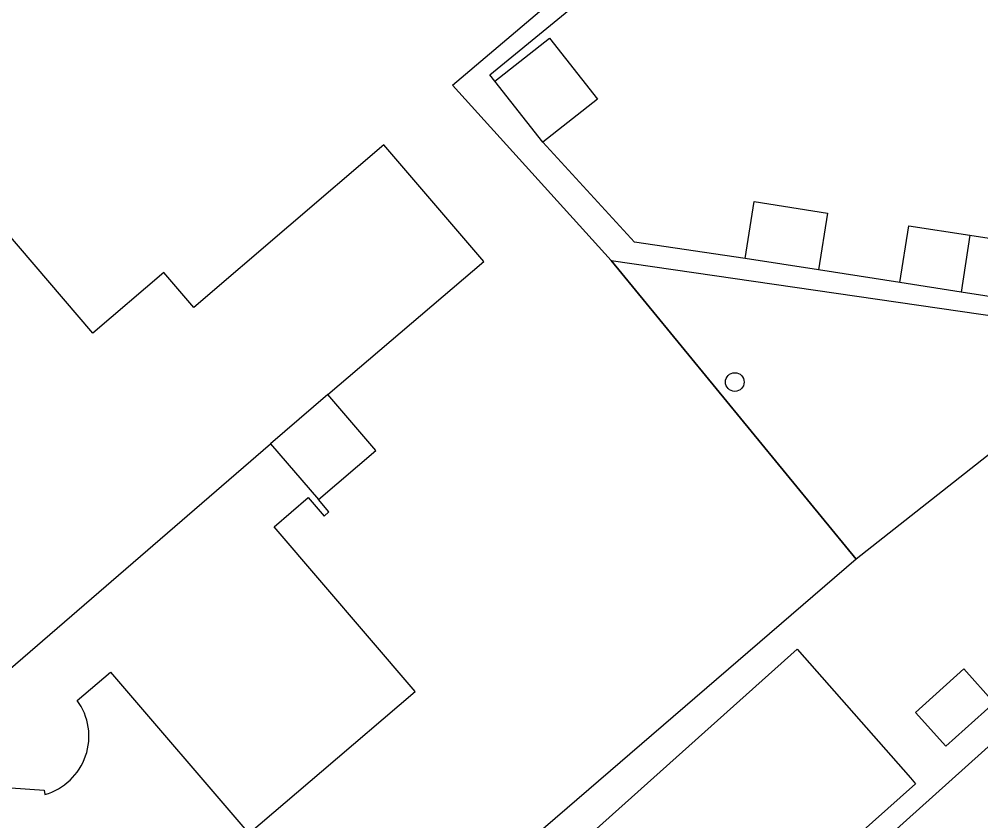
# Model space of a CAD drawing. Extents: x 162172 to 163187, y 382874 to 383684.
# Drawn here: x 162523.1 to 162573.4, y 383280.9 to 383322.9 of the extents above; entities that cross this region are included whole.
import ezdxf

# ---------------------------------------------------------------- set-up
doc = ezdxf.new("R2010")
doc.units = 0
for name, color, linetype in [('IMGEO_Boom', 7, 'Continuous'), ('IMGEO_Grasland_overig', 7, 'Continuous'), ('IMGEO_Hek', 7, 'Continuous'), ('IMGEO_Pand', 7, 'Continuous'), ('IMGEO_Voetpad_open', 7, 'Continuous')]:
    doc.layers.add(name, color=color, linetype=linetype)

msp = doc.modelspace()

# ---------------------------------------------------------------- linework, layer by layer
at = {"layer": 'IMGEO_Boom'}
msp.add_circle((162560.545, 383303.861), 0.489, dxfattribs=at)
at = {"layer": 'IMGEO_Grasland_overig'}
msp.add_lwpolyline([(162574.288, 383300.42), (162566.89, 383294.59), (162554.081, 383310.226)], dxfattribs=at)
at = {"layer": 'IMGEO_Hek'}
for points in [[(162554.081, 383310.226), (162566.89, 383294.59)], [(162566.89, 383294.59), (162530.99, 383263.632)]]:
    msp.add_lwpolyline(points, dxfattribs=at)
at = {"layer": 'IMGEO_Pand'}
for points in [[(162539.267, 383303.202), (162547.416, 383310.175), (162542.194, 383316.278), (162532.245, 383307.765), (162530.681, 383309.594), (162526.972, 383306.421), (162514.673, 383320.794), (162521.988, 383327.053)], [(162548.001, 383319.612), (162550.857, 383321.857), (162553.369, 383318.66), (162550.513, 383316.415)], [(162550.513, 383316.415), (162548.001, 383319.612)], [(162561.095, 383310.325), (162561.559, 383313.304), (162565.39, 383312.707), (162564.926, 383309.728)], [(162569.175, 383309.066), (162569.639, 383312.045), (162572.843, 383311.546)], [(162572.843, 383311.546), (162572.379, 383308.567)], [(162572.843, 383311.546), (162576.555, 383310.968), (162576.091, 383307.989)], [(162564.926, 383309.728), (162561.095, 383310.325)], [(162572.379, 383308.567), (162569.175, 383309.066)], [(162576.091, 383307.989), (162572.379, 383308.567)], [(162539.267, 383303.202), (162536.263, 383300.631)], [(162538.765, 383297.707), (162541.769, 383300.278), (162539.267, 383303.202)], [(162521.49, 383287.872), (162536.263, 383300.631)], [(162536.263, 383300.631), (162538.765, 383297.707)], [(162526.152, 383287.2), (162527.886, 383288.683), (162535.123, 383280.224), (162538.923, 383283.475), (162543.823, 383287.668), (162536.45, 383296.285), (162538.235, 383297.812), (162539.061, 383296.846), (162539.316, 383297.063), (162538.765, 383297.707)], [(162567.257, 383278.304), (162566.963, 383278.631), (162580.781, 383291.044), (162588.008, 383282.863), (162574.242, 383270.538), (162567.257, 383278.304)], [(162563.805, 383289.877), (162569.738, 383283.137), (162570.003, 383282.837), (162549.431, 383264.471), (162549.187, 383264.74), (162543.155, 383271.372), (162563.805, 383289.877)], [(162572.528, 383288.846), (162574.118, 383287.075), (162571.582, 383284.796), (162569.992, 383286.567), (162572.528, 383288.846)], [(162522.496, 383282.479), (162522.671, 383282.629), (162524.42, 383282.493), (162524.462, 383282.267)]]:
    msp.add_lwpolyline(points, dxfattribs=at)
msp.add_arc((162523.58, 383285.325), 3.183, 286.0926, 36.0855, dxfattribs=at)
at = {"layer": 'IMGEO_Voetpad_open'}
for points in [[(162554.081, 383310.226), (162545.772, 383319.408), (162554.885, 383327.131), (162556.601, 383335.185)], [(162548.001, 383319.612), (162547.729, 383319.944), (162554.656, 383325.625), (162557.567, 383325.671)], [(162561.095, 383310.325), (162555.303, 383311.182), (162550.513, 383316.415)], [(162554.081, 383310.226), (162580.852, 383306.323)], [(162569.175, 383309.066), (162564.926, 383309.728)]]:
    msp.add_lwpolyline(points, dxfattribs=at)

doc.saveas('drawing.dxf')
